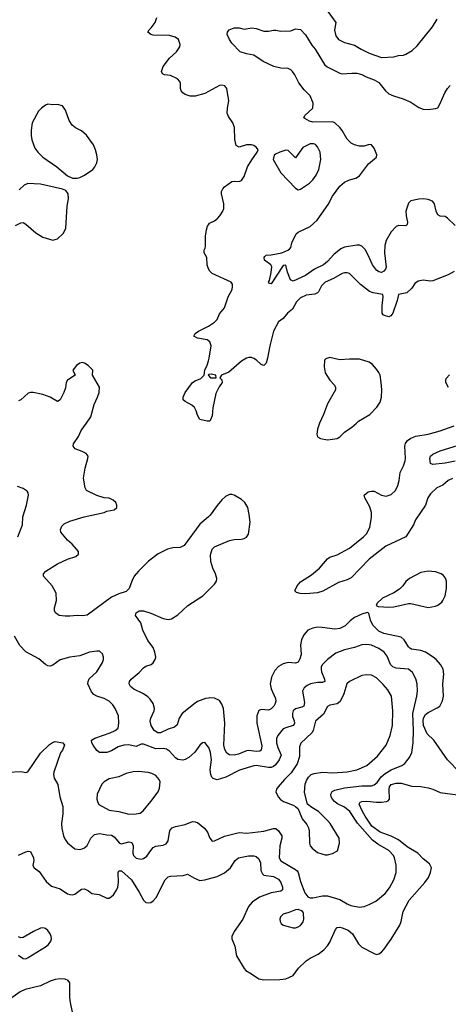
# Model space of a CAD drawing. Header units: inches. Extents: x 2057696 to 2160536, y 827480 to 1016834.
# Tile 319 of 422: x 2078461 to 2081955, y 985255 to 993292. Entities that reach past the tile are written whole.
import ezdxf

# ---------------------------------------------------------------- set-up
doc = ezdxf.new("R2010")
doc.units = ezdxf.units.IN
doc.header["$MEASUREMENT"] = 0
for name, color, linetype in [('C0978', 7, 'Continuous'), ('C0979', 7, 'Continuous'), ('C0988', 7, 'Continuous'), ('C0989', 7, 'Continuous')]:
    doc.layers.add(name, color=color, linetype=linetype)

msp = doc.modelspace()

# ---------------------------------------------------------------- linework, layer by layer
at = {"layer": 'C0978', "color": 5}
for points, elevation in [([(2080000, 989235.4), (2079930, 989175.1), (2079800.7, 988999.3), (2079770, 988984.8), (2079710, 988981.8), (2079664.4, 988970), (2079588.8, 988931.2), (2079510, 988870.9), (2079429.1, 988790.9), (2079395.2, 988750), (2079373.6, 988710), (2079352.1, 988647.9), (2079330, 988624.2), (2079270, 988605.4), (2079210, 988577.6), (2079010, 988432.6), (2078970, 988425.4), (2078930, 988428.2), (2078870, 988422), (2078830, 988423), (2078782, 988430), (2078752.3, 988450), (2078744.2, 988470), (2078744.2, 988490), (2078760.5, 988550), (2078757.4, 988610), (2078724.7, 988670), (2078655.1, 988750), (2078656, 988770), (2078674, 988790), (2078770, 988850.3), (2078850, 988888.8), (2078917.2, 988910), (2078939.3, 988930), (2078939.3, 988950), (2078923.7, 988970), (2078887.6, 989010), (2078850, 989042.6), (2078795.8, 989110), (2078793.3, 989130), (2078803.1, 989156.9), (2078822.7, 989177.3), (2078870, 989198), (2078986.7, 989233.3), (2079149.3, 989270.7), (2079170, 989281), (2079230, 989291), (2079252.7, 989310), (2079252.7, 989330), (2079244, 989350), (2079222, 989370), (2079190, 989385.2), (2079150, 989389.2), (2079090, 989409.4), (2079005.1, 989450), (2078994.7, 989470), (2078980.5, 989550), (2078993.6, 989630), (2079017, 989710), (2079018, 989730), (2079002.7, 989750), (2078970, 989767.8), (2078912.7, 989790), (2078896.2, 989810), (2078898.4, 989830), (2078939.6, 989890), (2078961.4, 989938.6), (2079004.4, 990000)], 520), ([(2078445.1, 989070), (2078483.1, 989170), (2078486.4, 989233.6), (2078514.8, 989330), (2078531.2, 989410), (2078529.5, 989430), (2078522.4, 989442.4), (2078490, 989465.1), (2078442.4, 989482.4)], 540), ([(2080000, 987754.5), (2079976, 987750), (2079910, 987726), (2079890, 987712.1), (2079785.8, 987630), (2079761, 987590), (2079743.4, 987536.6), (2079721.8, 987518.2), (2079670, 987501.3), (2079610, 987472), (2079586, 987470), (2079556.3, 987490), (2079531.6, 987530), (2079525.1, 987565.1), (2079528.5, 987590), (2079555.8, 987650), (2079560.4, 987670), (2079548.7, 987710), (2079525.5, 987745.5), (2079505.5, 987765.5), (2079470, 987788.7), (2079390, 987826.6), (2079365.1, 987850), (2079353.3, 987870), (2079356.9, 987890), (2079369.6, 987910), (2079435.7, 987964.3), (2079470, 988001.6), (2079490, 988014), (2079533.2, 988030), (2079550, 988042), (2079565.1, 988070), (2079569.6, 988090), (2079563.5, 988130), (2079550, 988167), (2079505.3, 988225.3), (2079464.7, 988310), (2079449.6, 988370), (2079406, 988430), (2079409.2, 988450), (2079434, 988466), (2079470, 988466.7), (2079530, 988448.9), (2079630, 988403.1), (2079670, 988395.8), (2079699.1, 988400.9), (2079750, 988434), (2079831.6, 988510), (2079955.1, 988590), (2080000, 988634.5)], 520), ([(2080000, 987353.7), (2079970, 987392.7), (2079950, 987389), (2079930, 987369.2), (2079887.7, 987312.3), (2079839.1, 987270), (2079810, 987253.3), (2079790, 987248.2), (2079750, 987254.3), (2079730, 987267.1), (2079682.3, 987322.3), (2079657.9, 987337.9), (2079630, 987342.6), (2079570, 987341.8), (2079470, 987378.6), (2079450, 987378), (2079410, 987359.3), (2079350, 987374.1), (2079309.5, 987370.5), (2079264.5, 987355.5), (2079210, 987324), (2079170, 987309.7), (2079110, 987311.8), (2079090, 987326.6), (2079059.6, 987370), (2079049.4, 987390), (2079046, 987410), (2079072.9, 987427.1), (2079197, 987470), (2079238, 987490), (2079262.7, 987510), (2079269.2, 987550), (2079265.2, 987610), (2079239, 987670), (2079218.9, 987698.9), (2079189.2, 987730), (2079149, 987750), (2079090, 987769.6), (2079064.5, 987784.5), (2079045.5, 987805.5), (2079017, 987870), (2079018, 987890), (2079028.2, 987911.8), (2079089.5, 987970), (2079135.6, 988044.4), (2079144.5, 988070), (2079143.9, 988090), (2079135.4, 988115.4), (2079110, 988136.3), (2079090, 988138), (2079030, 988128.2), (2078950, 988099.6), (2078870, 988089.6), (2078790, 988065.6), (2078730, 988023.6), (2078710, 988016.2), (2078690, 988018), (2078670, 988029.4), (2078615.6, 988075.6), (2078510, 988133), (2078462.6, 988182.6), (2078418.9, 988258.9)], 540), ([(2078370, 987150.4), (2078470, 987154.4), (2078510, 987147.7), (2078526.8, 987153.2), (2078630, 987304.9), (2078703, 987377), (2078727.6, 987392.4), (2078750, 987399.1), (2078812, 987390), (2078826, 987370), (2078810.5, 987330), (2078793.4, 987306.6), (2078738, 987150), (2078734.9, 987130), (2078741.6, 987101.6), (2078772.4, 987050), (2078787.6, 986947.6), (2078812.9, 986870), (2078812.8, 986810), (2078800.3, 986730), (2078804.2, 986690), (2078818.9, 986630), (2078830, 986600.7), (2078850, 986572.7), (2078910, 986524), (2078950, 986519.1), (2078970, 986523), (2078990, 986533.4), (2079010, 986550.7), (2079041.1, 986610), (2079070, 986640.3), (2079110, 986650.3), (2079170, 986638), (2079210, 986634.9), (2079230, 986621.3), (2079274, 986570), (2079290, 986564.7), (2079350, 986581.7), (2079375.6, 986575.6), (2079386.7, 986550), (2079383.2, 986490), (2079389, 986469), (2079410, 986449.2), (2079450, 986440.3), (2079470, 986444.6), (2079496.6, 986463.4), (2079528.5, 986511.5), (2079550, 986535.3), (2079570, 986545.8), (2079630, 986555.3), (2079655.4, 986564.6), (2079670.7, 986589.3), (2079686, 986674), (2079704.4, 986695.6), (2079730, 986707.7), (2079810, 986722.4), (2079870, 986747), (2079890, 986745.7), (2079910, 986738), (2079970.2, 986690.2), (2079993.9, 986653.9), (2080000, 986637.5)], 540), ([(2078450, 986472.4), (2078510, 986500.7), (2078530, 986504.7), (2078550, 986502), (2078573.4, 986450), (2078574.9, 986430), (2078567.6, 986387.6), (2078578.4, 986370), (2078619.1, 986339.1), (2078676.4, 986256.4), (2078720.5, 986220.5), (2078790, 986196.5), (2078850, 986158), (2078870, 986150.3), (2078890, 986149), (2078910, 986154), (2078964.9, 986195.1), (2078990, 986198.2), (2079021.7, 986181.7), (2079050, 986159.5), (2079109.8, 986150.2), (2079170, 986121.9), (2079190, 986122), (2079210, 986134), (2079224.6, 986150), (2079250, 986186.5), (2079260.6, 986210), (2079267.1, 986250), (2079263.1, 986330), (2079270, 986345.5), (2079274.2, 986345.8), (2079290, 986344.2), (2079371.2, 986270), (2079436, 986170), (2079470, 986104), (2079490, 986087.3), (2079510, 986084), (2079530, 986086.8), (2079550, 986100.7), (2079573.4, 986126.6), (2079645.4, 986270), (2079670, 986294.4), (2079690, 986300.4), (2079793.1, 986306.9), (2079830, 986318.8), (2079884.7, 986284.7), (2079930, 986264.6), (2079970, 986271.3), (2080000, 986279.2)], 520), ([(2078450, 985657.3), (2078490, 985628.8), (2078510, 985627.6), (2078530, 985636), (2078670, 985723.2), (2078695.8, 985744.2), (2078714.6, 985770), (2078720.3, 985790), (2078718.5, 985810), (2078709.8, 985830), (2078690, 985856.5), (2078670, 985873.7), (2078650, 985879.8), (2078630, 985876.3), (2078572.4, 985850), (2078490, 985799.7), (2078470, 985797.6), (2078450, 985807.3)], 520), ([(2078889.8, 985189.8), (2078875.1, 985270), (2078869.7, 985310), (2078869.7, 985429.7), (2078857, 985450), (2078830, 985461.7), (2078790, 985463.1), (2078750, 985456.4), (2078710, 985444.8), (2078630, 985406), (2078504, 985376), (2078464.1, 985355.9), (2078370, 985287.8)], 520)]:
    msp.add_lwpolyline(points, dxfattribs=dict(at, elevation=elevation))
at = {"layer": 'C0978', "color": 5, "elevation": 560}
msp.add_lwpolyline([(2079430, 987155.6), (2079387.1, 987152.9), (2079330, 987138.5), (2079268.7, 987111.3), (2079190, 987094.8), (2079150, 987071.9), (2079130, 987051.1), (2079091.6, 986970), (2079089.1, 986929.1), (2079093.7, 986910), (2079107.2, 986887.2), (2079190, 986839.5), (2079270, 986828.2), (2079350, 986807.9), (2079410, 986809), (2079443.3, 986816.7), (2079466.6, 986833.4), (2079531.1, 986910), (2079589.6, 986990), (2079600.5, 987019.5), (2079604.7, 987070), (2079598.7, 987090), (2079570, 987122.9), (2079538.6, 987138.6), (2079507.1, 987147.1)], close=True, dxfattribs=at)
at = {"layer": 'C0979', "color": 5}
for points, elevation in [([(2080000, 992707), (2079969.2, 992690.8), (2079891.6, 992668.4), (2079850, 992667.2), (2079810, 992680.3), (2079790, 992693.6), (2079778.3, 992710), (2079772.4, 992730), (2079772.8, 992770), (2079767.3, 992787.3), (2079747.3, 992810), (2079690, 992836.4), (2079642, 992842), (2079624.5, 992850), (2079617.6, 992870), (2079629.6, 992910), (2079681.3, 992978.7), (2079739.3, 993030), (2079765.2, 993070), (2079769, 993090), (2079755.3, 993130), (2079728, 993150), (2079682, 993162), (2079550, 993165.1), (2079529.2, 993170), (2079506, 993190), (2079515.1, 993210), (2079533.9, 993226.1), (2079564.8, 993270), (2079579.8, 993310)], 480), ([(2078427.5, 991612.5), (2078470, 991633.4), (2078490, 991636.3), (2078510, 991623.8), (2078592.7, 991552.7), (2078650, 991517.6), (2078730, 991492.7), (2078770, 991503), (2078814.1, 991545.9), (2078829.6, 991570), (2078835.6, 991590), (2078847.8, 991770), (2078858.4, 991830), (2078856, 991870), (2078837.2, 991897.2), (2078810, 991907.3), (2078630, 991948.4), (2078525.9, 991954.1), (2078498.3, 991941.7), (2078456.1, 991903.9)], 520), ([(2080000, 991257), (2079998.9, 991258.9), (2079989.3, 991290), (2079985.4, 991350), (2079965.1, 991390), (2079964.8, 991410), (2079973.9, 991426.1), (2079976.8, 991443.2), (2079976.1, 991523.9), (2079982.8, 991577.2), (2079992.5, 991607.5), (2080000, 991618.3)], 480), ([(2080000, 990671.7), (2079990, 990679.8), (2079911.2, 990691.2), (2079879.3, 990710), (2079892, 990730), (2079919.6, 990750), (2079999.6, 990790), (2080000, 990790.3)], 480), ([(2079004.4, 990000), (2079039.5, 990050), (2079068.5, 990151.5), (2079095.1, 990210), (2079107.6, 990250), (2079111.4, 990291.4), (2079054.5, 990390), (2079055.6, 990430), (2079050, 990439.3), (2079019.5, 990470), (2078990, 990489.6), (2078970, 990493), (2078950, 990489.6), (2078923, 990470), (2078892.7, 990430), (2078913.4, 990390), (2078850, 990349.5), (2078838.9, 990330), (2078833.5, 990286.5), (2078819.5, 990250), (2078790, 990189), (2078770, 990176), (2078710, 990209.6), (2078650, 990231.3), (2078570, 990249.7), (2078550, 990249.6), (2078530, 990243), (2078470.2, 990189.8), (2078450, 990181.3)], 520), ([(2080000, 990015.3), (2079990, 990015.3), (2079930, 990028.7), (2079910, 990065.2), (2079899.8, 990099.8), (2079886.2, 990126.2), (2079865.3, 990145.3), (2079810, 990175.6), (2079792.6, 990190), (2079794.2, 990210), (2079810.7, 990250), (2079869.4, 990330.6), (2079890, 990345), (2079937.2, 990362.8), (2079966, 990390), (2079971, 990430), (2079990, 990473), (2080000, 990507.5)], 480), ([(2080000, 990392.4), (2079998, 990390), (2080000, 990387.9)], 480)]:
    msp.add_lwpolyline(points, dxfattribs=dict(at, elevation=elevation))
at = {"layer": 'C0979', "color": 5, "elevation": 520}
msp.add_lwpolyline([(2078690, 992601.2), (2078670, 992593.2), (2078638, 992570), (2078614.4, 992545.6), (2078562, 992450), (2078554, 992390), (2078553.7, 992346.3), (2078559, 992310), (2078583.6, 992243.6), (2078607.4, 992210), (2078650, 992168.9), (2078763, 992090), (2078850, 992017.3), (2078890, 991997.3), (2078930, 991998), (2078950, 992003.8), (2078990, 992023.8), (2079056, 992070), (2079072.7, 992090), (2079090, 992124.7), (2079094, 992150), (2079089.6, 992190), (2079079.5, 992230), (2079062.9, 992270), (2079006.6, 992350), (2078963.9, 992383.9), (2078916, 992410), (2078889.5, 992430), (2078862.9, 992470), (2078834.5, 992554.5), (2078809.3, 992589.3), (2078770, 992599.3), (2078730, 992597.2)], close=True, dxfattribs=at)
at = {"layer": 'C0988', "color": 5}
for points, elevation in [([(2081990, 989547.4), (2081954, 989530), (2081910, 989491.9), (2081861.3, 989470), (2081810, 989422.3), (2081788.6, 989390), (2081769.3, 989330), (2081688.2, 989210), (2081671.5, 989168.5), (2081610.2, 989070), (2081446.6, 988993.4), (2081310, 988889.8), (2081163.1, 988736.9), (2081130, 988719.2), (2081061.1, 988698.9), (2080933.1, 988626.9), (2080890, 988612.8), (2080793.7, 988606.3), (2080748.4, 988608.4), (2080716.2, 988616.2), (2080704.5, 988630), (2080724.2, 988670), (2080750, 988702.4), (2080838.9, 988761.1), (2080904.3, 988815.7), (2080970, 988892.4), (2080990, 988906), (2081050, 988923.1), (2081150, 988978.9), (2081263.5, 989070), (2081290, 989097.7), (2081315, 989150), (2081328.5, 989230), (2081329.1, 989270), (2081316.8, 989316.8), (2081275.6, 989390), (2081269.6, 989410.4), (2081302.3, 989437.7), (2081330, 989444.9), (2081350, 989442.6), (2081410.7, 989410), (2081450, 989402.3), (2081490, 989416.9), (2081525.3, 989450), (2081543.7, 989490), (2081555, 989530), (2081563.3, 989596.7), (2081590.6, 989650), (2081602.8, 989690), (2081605.7, 989714.3), (2081601.8, 989810), (2081607, 989833), (2081622.9, 989857.1), (2081650, 989877.1), (2081690, 989893.1), (2081790, 989910.1), (2081890, 989935.9), (2082004, 989976)], 480), ([(2080906.2, 990000), (2080901.6, 989990), (2080888.2, 989950), (2080882, 989910), (2080888.1, 989888.1), (2080912.8, 989872.8), (2080970, 989863.1), (2081010, 989868.7), (2081050, 989874.6), (2081070, 989887.2), (2081110, 989924.9), (2081170, 989966), (2081206.6, 990000)], 520), ([(2082011.9, 989688.1), (2081930, 989672), (2081830, 989661.2), (2081809, 989670), (2081806, 989710), (2081809.3, 989730), (2081830, 989746.8), (2081890, 989771.7), (2082075.1, 989830)], 460), ([(2080000, 988634.5), (2080050, 988684), (2080065.1, 988710), (2080067.3, 988730), (2080056.9, 988770), (2080034.8, 988814.8), (2080019.7, 988870), (2080016.6, 988923.4), (2080029.6, 988970), (2080050, 988990.3), (2080170, 989042), (2080209.7, 989050.3), (2080270, 989052.2), (2080290, 989057.1), (2080310, 989068), (2080326.6, 989093.4), (2080338.9, 989190), (2080332.9, 989252.9), (2080319.6, 989310), (2080295.6, 989350), (2080270, 989376.2), (2080210, 989411.8), (2080190, 989417), (2080170, 989415.1), (2080139.9, 989400.1), (2080110, 989372.7), (2080070, 989327), (2080013.2, 989246.8), (2080000, 989235.4)], 520), ([(2082050, 987147.3), (2081950, 987251.1), (2081836.8, 987410), (2081783.4, 987463.4), (2081753.2, 987530), (2081749.2, 987570.8), (2081753.7, 987590), (2081770, 987620.6), (2081790, 987637.4), (2081865.2, 987674.8), (2081886.3, 987690), (2081908.1, 987731.9), (2081915, 987770), (2081910.7, 987870), (2081918.4, 987950), (2081912.7, 987990), (2081891.7, 988030), (2081856.8, 988070), (2081832.8, 988090), (2081770, 988129.9), (2081730, 988143.4), (2081654.3, 988154.3), (2081641.4, 988161.4), (2081630, 988171.9), (2081595.7, 988230), (2081570, 988252), (2081430, 988280.9), (2081390, 988300.2), (2081339.6, 988350), (2081320.2, 988390), (2081307.6, 988447.6), (2081293.3, 988453.3), (2081250, 988440.9), (2081190, 988413.1), (2081153.8, 988386.2), (2081114.5, 988345.5), (2081070, 988321.6), (2081030, 988316.1), (2080928.1, 988331.9), (2080890, 988333.1), (2080850, 988324.4), (2080810, 988308.2), (2080776.5, 988270), (2080758.9, 988230), (2080751, 988190), (2080755.1, 988110), (2080744.5, 988075.5), (2080730, 988048), (2080710, 988040.4), (2080650, 988045.6), (2080610, 988034.8), (2080570, 988011.3), (2080541.4, 987978.6), (2080513.8, 987926.2), (2080503.9, 987870), (2080511.3, 987830), (2080547.6, 987750), (2080550.3, 987730), (2080544.6, 987710), (2080533.4, 987690), (2080511.9, 987668.1), (2080490, 987655.4), (2080430, 987662), (2080410, 987653), (2080394.7, 987610), (2080394, 987550), (2080433.7, 987366.3), (2080430.2, 987330), (2080418.7, 987321.3), (2080390, 987317.7), (2080330, 987326.5), (2080310, 987322.8), (2080244.1, 987295.9), (2080208.2, 987288.2), (2080170.4, 987290.4), (2080150, 987304.4), (2080134, 987334), (2080126.2, 987370), (2080132.3, 987550), (2080121.5, 987670), (2080110, 987704.2), (2080090, 987734), (2080050, 987753.7), (2080010, 987756.4), (2080000, 987754.5)], 520), ([(2080000, 986637.5), (2080010, 986610.7), (2080030, 986586), (2080050, 986588.5), (2080130, 986626.3), (2080250, 986658.9), (2080313.1, 986653.1), (2080450.5, 986669.5), (2080530, 986691.3), (2080549.1, 986689.1), (2080572.1, 986672.1), (2080596.9, 986630), (2080598.6, 986610), (2080580.6, 986550), (2080576.5, 986450), (2080590, 986426.3), (2080710, 986356.9), (2080723.4, 986343.4), (2080732.4, 986330), (2080750, 986256.3), (2080785.8, 986165.8), (2080810, 986132.7), (2080830, 986124.9), (2080850, 986123.7), (2080930, 986140.3), (2080970, 986141.7), (2081071.1, 986111.1), (2081130, 986075.3), (2081161.8, 986061.8), (2081230, 986048.7), (2081270, 986053.7), (2081310.8, 986069.2), (2081363.3, 986096.7), (2081440.1, 986159.9), (2081475.4, 986204.6), (2081511.2, 986270), (2081530, 986331.3), (2081530.8, 986390), (2081516.4, 986450), (2081509.7, 986470), (2081471.3, 986510), (2081381.1, 986561.1), (2081335.9, 986595.9), (2081214.7, 986734.7), (2081151.1, 986830), (2081110, 986864.7), (2081052.1, 986892.1), (2081027.5, 986910), (2081009.9, 986930), (2080999.8, 986950), (2080998.2, 986970), (2081008.2, 986991.8), (2081030, 987004.3), (2081110, 987022.3), (2081250, 987039.4), (2081330, 987039.8), (2081350, 987046.5), (2081375.1, 987064.9), (2081408.5, 987111.5), (2081439.8, 987140.2), (2081490, 987168.8), (2081576.5, 987203.5), (2081599.8, 987220.2), (2081618.2, 987241.8), (2081638, 987270), (2081656.9, 987310), (2081668.7, 987390), (2081671.2, 987488.8), (2081665.7, 987630), (2081699.3, 987770), (2081704.8, 987810), (2081702.3, 987870), (2081691.7, 987911.7), (2081664.1, 987964.1), (2081630, 987989.7), (2081530, 987999.3), (2081502.6, 988010), (2081483.1, 988030), (2081455.5, 988095.5), (2081432.1, 988130), (2081390, 988159.8), (2081330, 988186.6), (2081290, 988193.3), (2081250, 988189.7), (2081190, 988167.1), (2081110, 988149.8), (2081039.5, 988120.5), (2080969.3, 988070.7), (2080930.3, 988030), (2080919.6, 988010), (2080917.6, 987990), (2080922.2, 987970), (2080946.7, 987910), (2080948, 987890), (2080930, 987881.5), (2080890, 987882.1), (2080833, 987870), (2080803.4, 987856.6), (2080780.7, 987839.3), (2080767.6, 987810), (2080782.4, 987717.6), (2080776.9, 987690), (2080760, 987680), (2080710, 987667.2), (2080691.1, 987650), (2080683.7, 987630), (2080685.7, 987605.7), (2080699.7, 987570), (2080702.2, 987550), (2080698.1, 987541.9), (2080690, 987529.8), (2080630, 987512.8), (2080610, 987502.8), (2080564.5, 987450), (2080554.8, 987425.2), (2080554.6, 987390), (2080566, 987350), (2080592.1, 987290), (2080576.6, 987250), (2080547.3, 987210), (2080530, 987195.8), (2080510, 987188.5), (2080487.9, 987187.9), (2080390, 987203.4), (2080370, 987201.6), (2080253.9, 987166.1), (2080140.5, 987110), (2080070, 987087.1), (2080038.8, 987098.8), (2080027.6, 987110), (2080019.7, 987130), (2080012.6, 987170), (2080025.4, 987250), (2080016, 987310), (2080002.9, 987350), (2080000, 987353.7)], 540), ([(2080000, 986279.2), (2080070, 986297.7), (2080130, 986329.4), (2080179.8, 986370), (2080216.8, 986430), (2080243.6, 986450), (2080325.9, 986465.9), (2080370, 986467.2), (2080390, 986460.3), (2080410, 986442.4), (2080416.9, 986430), (2080422.9, 986410), (2080428, 986348), (2080440, 986320), (2080450.8, 986310), (2080530, 986297.1), (2080570, 986276.5), (2080590.2, 986250), (2080602.8, 986210), (2080602.6, 986190), (2080590, 986179.7), (2080510, 986163.8), (2080416.5, 986130), (2080354.9, 986090), (2080327.1, 986052.9), (2080278.8, 985950), (2080210.2, 985850), (2080191.4, 985810), (2080190.3, 985790), (2080215.8, 985730), (2080228.9, 985650), (2080290, 985547.3), (2080304.9, 985530), (2080350, 985504.6), (2080410, 985462.4), (2080450, 985456.1), (2080582.4, 985457.6), (2080630, 985464.2), (2080689.4, 985490), (2080732.6, 985550), (2080796.3, 985610), (2080828.5, 985631.5), (2080894.8, 985665.2), (2080939.7, 985700.3), (2080970, 985731.8), (2080990, 985762.6), (2081034.7, 985865.3), (2081050, 985881.7), (2081070, 985884.2), (2081090, 985879.7), (2081139.7, 985859.7), (2081174, 985830), (2081221.8, 985750), (2081250, 985722), (2081350, 985670.6), (2081370, 985662.8), (2081390, 985666.8), (2081410, 985680.7), (2081430, 985702.8), (2081490, 985787.3), (2081559.2, 985900.8), (2081569.8, 985930), (2081587.5, 986012.5), (2081636.1, 986103.9), (2081764.7, 986250), (2081794.3, 986290), (2081811.3, 986330), (2081818.4, 986370), (2081800.8, 986400.8), (2081750, 986443.5), (2081706.4, 986490), (2081620.2, 986540.2), (2081550, 986597.3), (2081490, 986626.7), (2081399.1, 986659.1), (2081332.7, 986710), (2081277.8, 986790), (2081256.4, 986830), (2081227.4, 986890), (2081236.2, 986903.8), (2081249.9, 986910.1), (2081290, 986914.5), (2081370, 986905.1), (2081410, 986905.1), (2081450.5, 986909.5), (2081464, 986916), (2081476.4, 986930), (2081471.9, 987010), (2081476.5, 987030), (2081490, 987050.1), (2081530, 987060.1), (2081570, 987059.1), (2081656.7, 987036.7), (2081730, 987032.6), (2081790, 987021.3), (2081830, 987010.3), (2081890, 986984.7), (2082030, 986965.3)], 520)]:
    msp.add_lwpolyline(points, dxfattribs=dict(at, elevation=elevation))
for points, elevation in [([(2081790, 988790.7), (2081730, 988780.4), (2081638, 988730), (2081610, 988707.3), (2081583.7, 988670), (2081557, 988643), (2081510, 988612.6), (2081419.3, 988570), (2081374, 988530), (2081366, 988510), (2081382.4, 988502.4), (2081470, 988495.6), (2081510, 988499), (2081630, 988526.7), (2081650, 988526), (2081790, 988494.7), (2081850, 988505.8), (2081870, 988513.7), (2081901.3, 988538.7), (2081911.6, 988550), (2081931, 988589), (2081941.3, 988650), (2081940.5, 988710), (2081933.6, 988733.6), (2081915.6, 988755.6), (2081896, 988770), (2081850, 988784.7)], 520), ([(2081290, 987944.7), (2081250, 987937.7), (2081148.6, 987891.4), (2081127.7, 987870), (2081104.3, 987790), (2081074.2, 987725.8), (2081050, 987707.6), (2080990, 987697.2), (2080970, 987687.3), (2080937.6, 987622.4), (2080873.1, 987566.9), (2080853.4, 987490), (2080842.9, 987470), (2080752, 987388), (2080742.3, 987357.7), (2080742, 987278), (2080721.7, 987218.3), (2080675.1, 987144.9), (2080619.3, 987090), (2080567.7, 987030), (2080553.4, 987010), (2080548, 986990), (2080568.5, 986948.5), (2080586.6, 986926.6), (2080610.4, 986910.4), (2080690, 986882), (2080710.2, 986870.2), (2080730.4, 986850), (2080764.6, 986770), (2080802.2, 986722.2), (2080816.5, 986696.5), (2080822, 986670), (2080822.4, 986570), (2080828.9, 986548.9), (2080844.9, 986530), (2080890, 986495.5), (2080950, 986475.5), (2080970, 986474), (2081010, 986487.3), (2081051.9, 986508.1), (2081069.4, 986570), (2081066.6, 986610), (2080992, 986730), (2080970, 986755.1), (2080895.6, 986830), (2080841.4, 986861.4), (2080808.5, 986888.5), (2080783.3, 986983.3), (2080787.6, 987052.4), (2080798, 987082), (2080816.3, 987110), (2080838.4, 987130), (2080860.4, 987139.6), (2080929.8, 987150.2), (2081014.8, 987145.2), (2081130, 987151.8), (2081210, 987170.2), (2081290, 987203.9), (2081378.5, 987281.5), (2081447.6, 987370), (2081482, 987450), (2081500.9, 987530), (2081503.1, 987650), (2081491.1, 987770), (2081462.8, 987822.8), (2081425.1, 987865.1), (2081370, 987921.3), (2081330, 987943.1)], 560), ([(2080730, 986029.4), (2080710, 986027), (2080656.1, 986003.9), (2080610, 985992), (2080587.7, 985970), (2080582, 985950), (2080584, 985930), (2080593.7, 985913.7), (2080610, 985901), (2080690, 985880.7), (2080710, 985880.7), (2080730, 985887.3), (2080750, 985898.8), (2080759.3, 985910), (2080771.3, 985928.7), (2080776.2, 985950), (2080775.1, 985995.1), (2080769, 986010), (2080758.4, 986018.4)], 540)]:
    msp.add_lwpolyline(points, close=True, dxfattribs=dict(at, elevation=elevation))
at = {"layer": 'C0989', "color": 5}
for points, elevation in [([(2080951.3, 993390), (2081039.5, 993270), (2081026.1, 993206.1), (2081039.2, 993159.2), (2081060.7, 993130), (2081110, 993104.9), (2081190, 993083.1), (2081245.5, 993050), (2081310, 993019.2), (2081410, 992983.6), (2081510, 992988.4), (2081550, 992999.3), (2081590, 993002.4), (2081610, 993010.4), (2081659.5, 993040.5), (2081702.7, 993077.3), (2081826.1, 993233.9), (2081864.6, 993295.4)], 480), ([(2082012.5, 991612.5), (2081950, 991673), (2081930, 991686.3), (2081890, 991687.7), (2081870, 991699.1), (2081856.8, 991730), (2081842.2, 991790), (2081826.9, 991810), (2081790, 991825.5), (2081750, 991829), (2081714.2, 991825.8), (2081650, 991812.6), (2081630, 991795.1), (2081610.2, 991730), (2081611.7, 991690), (2081621.4, 991638.6), (2081618.8, 991621.2), (2081610, 991609.4), (2081550, 991611.6), (2081530, 991605.1), (2081490, 991560.9), (2081450, 991489.2), (2081439, 991450), (2081435.8, 991390), (2081448.1, 991271.9), (2081444.5, 991255.5), (2081430, 991239), (2081410, 991229), (2081390, 991233.2), (2081370, 991246.6), (2081338.5, 991290), (2081305.4, 991365.4), (2081276.1, 991416.1), (2081250, 991442.5), (2081230, 991451.2), (2081210, 991452.5), (2081110, 991434.1), (2081078.8, 991421.2), (2081023.3, 991376.7), (2080970, 991317.3), (2080938.3, 991290), (2080864.6, 991255.4), (2080790, 991204), (2080690, 991159), (2080667.6, 991167.6), (2080643.7, 991230), (2080630, 991288), (2080610, 991285.2), (2080510, 991135.3), (2080498, 991138), (2080489.6, 991149.6), (2080497.5, 991162.5), (2080512.3, 991227.7), (2080515.1, 991275.1), (2080508.7, 991290), (2080457.2, 991330), (2080453.2, 991350), (2080460.1, 991359.9), (2080470, 991370.4), (2080510, 991373), (2080598, 991390), (2080648, 991410), (2080660.2, 991419.8), (2080670, 991432), (2080679.3, 991470), (2080715.9, 991544.1), (2080730, 991556.3), (2080830, 991604.4), (2080884.8, 991655.2), (2080976.9, 991783.1), (2081010, 991850.4), (2081070, 991933.7), (2081110, 991966.4), (2081150, 991984.4), (2081201.4, 991998.6), (2081230, 992017.6), (2081305.3, 992114.7), (2081370.8, 992169.2), (2081373, 992190), (2081350, 992242.9), (2081330, 992270.9), (2081310, 992272.3), (2081270, 992260.5), (2081230, 992259.3), (2081190, 992270.9), (2081164, 992284), (2081130, 992317), (2081090, 992387.6), (2081071.4, 992411.4), (2081030, 992449.9), (2081010, 992457.8), (2080850, 992456.8), (2080824.2, 992464.2), (2080784.2, 992484.2), (2080778, 992490), (2080785.1, 992510), (2080849.7, 992570), (2080854.1, 992610), (2080830, 992669.7), (2080780.1, 992720.1), (2080736.6, 992776.6), (2080703, 992843), (2080684.1, 992870), (2080670, 992883.5), (2080650, 992893.7), (2080590, 992895), (2080533.6, 992910), (2080446.2, 992950), (2080370, 993002.6), (2080310, 993012.8), (2080257.2, 993030), (2080190, 993101.2), (2080170, 993129.2), (2080151.5, 993170), (2080154.7, 993190), (2080169.6, 993210), (2080210, 993226.8), (2080250, 993226), (2080290, 993214.8), (2080353.6, 993226.4), (2080390, 993219.1), (2080450, 993198.4), (2080490, 993199.3), (2080530, 993207.7), (2080550, 993207.7), (2080590, 993198), (2080670, 993202), (2080710, 993217.3), (2080750, 993210.8), (2080790, 993167.7), (2080843, 993083), (2080870.2, 993050), (2080946.4, 992926.4), (2080966.8, 992906.8), (2081070, 992854.6), (2081090, 992850.3), (2081170, 992856.5), (2081210, 992854.3), (2081250, 992844.6), (2081285.7, 992825.7), (2081350, 992802.3), (2081390, 992778.9), (2081444.4, 992710), (2081470, 992688), (2081509.6, 992670.4), (2081586.1, 992646.1), (2081650, 992618), (2081715.6, 992575.6), (2081750, 992561.6), (2081790, 992559.1), (2081850, 992566), (2081870, 992573.4), (2081890, 992606.8), (2081925.8, 992694.2), (2081948.8, 992731.2), (2081970, 992754.9)], 460), ([(2080000, 991618.3), (2080008.9, 991631.1), (2080049.4, 991650), (2080073.6, 991670), (2080093.6, 991690), (2080116.9, 991730), (2080124.2, 991750), (2080125.6, 991790), (2080106.6, 991870), (2080106.6, 991890), (2080116, 991910), (2080130, 991926.8), (2080190, 991970.8), (2080210, 991974.8), (2080250, 991971.3), (2080270, 991978), (2080290, 992011), (2080317.7, 992090), (2080352.1, 992147.9), (2080398, 992210), (2080403.7, 992230), (2080392.7, 992250), (2080370, 992265.1), (2080350, 992271.3), (2080310, 992271.5), (2080250, 992252), (2080225.3, 992265.3), (2080213.9, 992313.9), (2080213, 992413), (2080198, 992450), (2080162.3, 992502.3), (2080153.3, 992530), (2080153.6, 992570), (2080165.1, 992630), (2080149.3, 992729.3), (2080132.5, 992752.5), (2080110, 992757.2), (2080090, 992754.5), (2080000, 992707)], 480), ([(2080000, 990790.3), (2080050, 990823.7), (2080070, 990846), (2080089.8, 990890.2), (2080130, 990941), (2080159.6, 991030), (2080192, 991090), (2080195.5, 991115.5), (2080194.5, 991134.5), (2080184, 991150), (2080030, 991221.5), (2080010, 991239.7), (2080000, 991257)], 480), ([(2082002.3, 991237.7), (2081954.8, 991210), (2081830, 991161.4), (2081810, 991157.6), (2081750, 991165.7), (2081710, 991157.4), (2081682.7, 991137.3), (2081658.9, 991101.1), (2081616.8, 991063.2), (2081550, 991048.7), (2081539.4, 991000.6), (2081503.4, 990896.6), (2081486.4, 990873.6), (2081470, 990867.9), (2081436.3, 990876.3), (2081424.2, 990884.2), (2081416.6, 990896.6), (2081416.6, 990956.6), (2081424.8, 991030), (2081420.5, 991050), (2081342.4, 991062.4), (2081312.1, 991072.1), (2081239.6, 991130), (2081150, 991219.3), (2081130, 991227), (2081110, 991227), (2081090, 991220.7), (2081020.5, 991179.5), (2080950, 991148.3), (2080921.3, 991118.7), (2080898, 991070), (2080890, 991062), (2080867.4, 991052.6), (2080797.2, 991042.8), (2080750, 991020.8), (2080717.6, 990990), (2080683.6, 990930), (2080644.7, 990895.3), (2080610, 990853.3), (2080570, 990827), (2080530.1, 990749.9), (2080499.8, 990630), (2080482, 990530), (2080470, 990489.3), (2080450.7, 990470), (2080430, 990478.7), (2080392.7, 990512.7), (2080370, 990526.9), (2080350, 990534.3), (2080330, 990534), (2080310, 990528.5), (2080270, 990505.3), (2080166.2, 990413.8), (2080107.3, 990390), (2080093, 990370), (2080110, 990353), (2080112.6, 990330), (2080085.8, 990294.2), (2080060.1, 990239.9), (2080036.4, 990123.6), (2080030, 990058), (2080015.2, 990024.8), (2080010, 990015.3), (2080000, 990015.3)], 480), ([(2080000, 990507.5), (2080006.5, 990530), (2080021.2, 990630), (2080010, 990663.6), (2080000, 990671.7)], 480), ([(2081206.6, 990000), (2081224, 990016), (2081316.2, 990070), (2081373.6, 990130), (2081399.7, 990170), (2081411.1, 990210), (2081412.3, 990270), (2081408.2, 990331.8), (2081398.5, 990390), (2081390, 990412.3), (2081370, 990440.7), (2081338, 990478), (2081310, 990496.2), (2081230, 990519.7), (2081150, 990521.3), (2081070, 990516.3), (2080990, 990533.6), (2080955.9, 990524.1), (2080946.9, 990513.1), (2080942.3, 990457.7), (2080950.4, 990410), (2080990, 990350.4), (2081027.2, 990310), (2081036, 990290), (2081035.6, 990270), (2080970, 990155.1), (2080938.7, 990070), (2080906.2, 990000)], 520), ([(2080000, 990387.9), (2080017.3, 990370), (2080050, 990368.4), (2080062, 990370), (2080060.7, 990390), (2080021.3, 990398.7), (2080003.5, 990396.5), (2080000, 990392.4)], 480), ([(2081956, 990290), (2081936, 990330), (2081934, 990350), (2081938, 990362), (2081966.3, 990393.7)], 480)]:
    msp.add_lwpolyline(points, dxfattribs=dict(at, elevation=elevation))
at = {"layer": 'C0989', "color": 5, "elevation": 480}
msp.add_lwpolyline([(2080859.3, 992279.3), (2080830, 992279.2), (2080770, 992248.7), (2080710, 992163.5), (2080650, 992223.6), (2080630, 992225.6), (2080582, 992210), (2080545.2, 992194.8), (2080534.8, 992185.2), (2080527.7, 992150), (2080590, 992043), (2080710, 991915.5), (2080730, 991903), (2080750, 991908.4), (2080822.2, 991957.8), (2080850, 991983.7), (2080878.4, 992021.6), (2080900.3, 992070), (2080915.1, 992150), (2080910.9, 992210), (2080890, 992254), (2080873.3, 992273.3)], close=True, dxfattribs=at)

doc.saveas('drawing.dxf')
